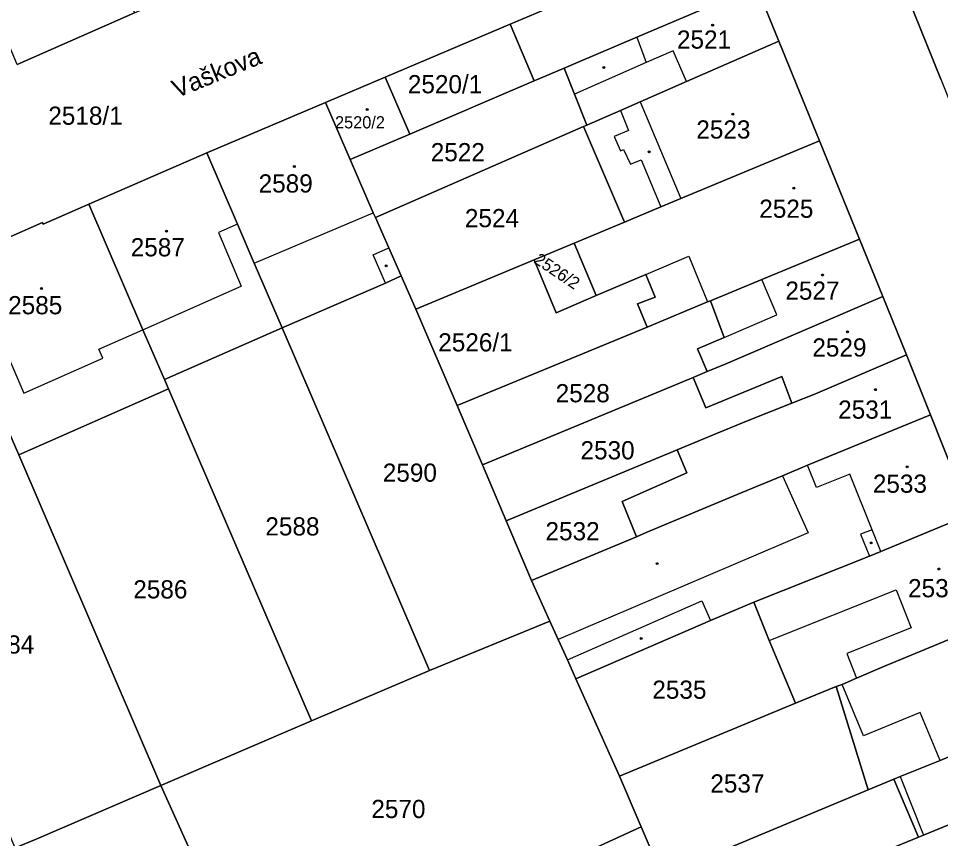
# Model space of a CAD drawing. Extents: x -596233 to -595156, y -1161235 to -1159375.
# Drawn here: x -595787.4 to -595701.2, y -1160619.4 to -1160542.8 of the extents above; entities that cross this region are included whole.
import ezdxf

# ---------------------------------------------------------------- set-up
doc = ezdxf.new("R2010")
doc.units = 0
for name, color, linetype in [('KN_CAR_KR', 7, 'Continuous'), ('KN_KULTURY', 7, 'Continuous'), ('KN_PARC_CIS_POZ', 7, 'Continuous'), ('KN_PARC_CIS_STAV', 7, 'Continuous'), ('KN_PARC_PLOCHA', 7, 'Continuous'), ('KN_ULICE', 7, 'Continuous'), ('parcely_l', 7, 'Continuous')]:
    doc.layers.add(name, color=color, linetype=linetype)

msp = doc.modelspace()

# ---------------------------------------------------------------- linework, layer by layer
at = {"layer": 'KN_CAR_KR'}
for points in [[(-595729.6, -1160544.55), (-595728.73, -1160546.92)], [(-595726.22, -1160545.82), (-595728.73, -1160546.92)], [(-595724.96, -1160548.71), (-595726.22, -1160545.82)], [(-595728.73, -1160546.92), (-595735.43, -1160549.88)], [(-595729.29, -1160550.6), (-595725.51, -1160559.64)], [(-595731.14, -1160551.41), (-595730.4, -1160553.26)], [(-595730.4, -1160553.26), (-595731.74, -1160553.83)], [(-595731.74, -1160553.83), (-595731.15, -1160555.16)], [(-595731.15, -1160555.16), (-595730.86, -1160555.06)], [(-595730.86, -1160555.06), (-595730.22, -1160556.41)], [(-595730.22, -1160556.41), (-595729.2, -1160556)], [(-595729.2, -1160556), (-595727.37, -1160560.42)], [(-595765.35, -1160565.68), (-595754.24, -1160560.96)], [(-595766.92, -1160562.02), (-595768.7, -1160562.79)], [(-595768.7, -1160562.79), (-595766.58, -1160567.8)], [(-595754.26, -1160564.89), (-595752.78, -1160564.24)], [(-595753.1, -1160567.52), (-595754.26, -1160564.89)], [(-595728.76, -1160566.71), (-595724.77, -1160565)], [(-595724.77, -1160565), (-595723, -1160569.29)], [(-595775.75, -1160571.89), (-595766.58, -1160567.8)], [(-595716.52, -1160570.48), (-595717.93, -1160567.19)], [(-595721.45, -1160572.6), (-595716.52, -1160570.48)], [(-595779.88, -1160573.71), (-595775.75, -1160571.89)], [(-595789.28, -1160572.29), (-595786.87, -1160577.8)], [(-595779.5, -1160574.55), (-595779.88, -1160573.71)], [(-595786.87, -1160577.8), (-595779.5, -1160574.55)], [(-595712.84, -1160586.61), (-595713.67, -1160584.54)], [(-595716.02, -1160585.52), (-595713.61, -1160590.86)], [(-595709.71, -1160585.36), (-595712.84, -1160586.61)], [(-595707.64, -1160590.56), (-595709.71, -1160585.36)], [(-595713.61, -1160590.86), (-595736.97, -1160600.8)], [(-595707.64, -1160590.56), (-595708.71, -1160590.98)], [(-595708.71, -1160590.98), (-595707.88, -1160593.02)], [(-595706.83, -1160592.6), (-595707.64, -1160590.56)], [(-595717.25, -1160600.9), (-595705.4, -1160596.17)], [(-595705.4, -1160596.17), (-595703.98, -1160599.72)], [(-595736.1, -1160602.72), (-595723.53, -1160597.2)], [(-595723.53, -1160597.2), (-595722.73, -1160599.03)], [(-595703.98, -1160599.72), (-595710, -1160602.12)], [(-595710, -1160602.12), (-595709.09, -1160604.41)], [(-595708.43, -1160609.8), (-595710.44, -1160605.02)], [(-595703.14, -1160607.62), (-595708.43, -1160609.8)], [(-595701.27, -1160612.13), (-595703.14, -1160607.62)], [(-595705, -1160613.61), (-595702.83, -1160619.09)]]:
    msp.add_lwpolyline(points, dxfattribs=at)
at = {"layer": 'KN_KULTURY'}
for centre, radius in [((-595722.53, -1160543.44), 0.09), ((-595722.53, -1160543.44), 0.0398), ((-595732.7, -1160547.4), 0.09), ((-595732.7, -1160547.4), 0.0398), ((-595754.81, -1160551.31), 0.09), ((-595754.81, -1160551.31), 0.0398), ((-595720.65, -1160551.74), 0.09), ((-595720.65, -1160551.74), 0.0398), ((-595728.46, -1160555.27), 0.09), ((-595728.46, -1160555.27), 0.0398), ((-595761.61, -1160556.63), 0.09), ((-595761.61, -1160556.63), 0.0398), ((-595714.95, -1160558.65), 0.09), ((-595714.95, -1160558.65), 0.0398), ((-595773.56, -1160562.67), 0.09), ((-595773.56, -1160562.67), 0.0398), ((-595753.03, -1160565.91), 0.09), ((-595753.03, -1160565.91), 0.0398), ((-595712.26, -1160566.77), 0.09), ((-595712.26, -1160566.77), 0.0398), ((-595785.23, -1160568.02), 0.09), ((-595785.23, -1160568.02), 0.0398), ((-595709.93, -1160572.07), 0.09), ((-595709.93, -1160572.07), 0.0398), ((-595707.33, -1160577.48), 0.09), ((-595707.33, -1160577.48), 0.0398), ((-595704.36, -1160584.68), 0.09), ((-595704.36, -1160584.68), 0.0398), ((-595707.73, -1160591.8), 0.09), ((-595707.73, -1160591.8), 0.0398), ((-595727.71, -1160593.73), 0.09), ((-595727.71, -1160593.73), 0.0398), ((-595701.4, -1160594.23), 0.09), ((-595701.4, -1160594.23), 0.0398), ((-595729.2, -1160600.72), 0.09), ((-595729.2, -1160600.72), 0.0398)]:
    msp.add_circle(centre, radius, dxfattribs=at)
at = {"layer": 'KN_PARC_PLOCHA'}
for points in [[(-595698.46, -1160589.13), (-595702.17, -1160579.83), (-595704.41, -1160574.22), (-595706.62, -1160568.78), (-595708.81, -1160563.41), (-595712.55, -1160554.24), (-595716.35, -1160544.94), (-595718.45, -1160539.78), (-595720.64, -1160534.52), (-595726.3, -1160520.77), (-595730.22, -1160511.37), (-595730.34, -1160511.42), (-595730.41, -1160511.27), (-595730.28, -1160511.22), (-595736.21, -1160496.97), (-595739.61, -1160488.75), (-595739.74, -1160488.8), (-595739.8, -1160488.65), (-595739.87, -1160488.5), (-595739.74, -1160488.44), (-595743.13, -1160480.25), (-595752.23, -1160458.39)], [(-595733.53, -1160468.81), (-595724.18, -1160491.36), (-595724.32, -1160491.41), (-595723.66, -1160493.01), (-595723.78, -1160493.06), (-595718.84, -1160504.83), (-595701.21, -1160548.48), (-595698.04, -1160556.45), (-595691.68, -1160572.35), (-595691.57, -1160572.63), (-595681.65, -1160597.03), (-595678.58, -1160604.77), (-595675.45, -1160612.28), (-595675.55, -1160612.32), (-595667.35, -1160632.72)], [(-595701.21, -1160548.48), (-595718.84, -1160504.83), (-595713.45, -1160502.72), (-595702.36, -1160498.58), (-595698.64, -1160497.2)], [(-595787.51, -1160547.1), (-595776.53, -1160542.28), (-595764.5, -1160537.17), (-595756.23, -1160533.55), (-595726.3, -1160520.77), (-595720.64, -1160534.52), (-595737.31, -1160541.59), (-595741.45, -1160543.34), (-595753.12, -1160548.29), (-595758.69, -1160550.65), (-595769.79, -1160555.37), (-595780.8, -1160560.17), (-595785.06, -1160562.03), (-595785.13, -1160561.88), (-595792.2, -1160564.99)]]:
    msp.add_lwpolyline(points, dxfattribs=at)
for points in [[(-595776.53, -1160542.28), (-595787.51, -1160547.1), (-595790.21, -1160540.7), (-595791.79, -1160536.95), (-595791.91, -1160536.67), (-595793.55, -1160532.78), (-595782.63, -1160528.18), (-595781.69, -1160530.36), (-595781.48, -1160530.84)], [(-595718.45, -1160539.78), (-595729.6, -1160544.55), (-595735.08, -1160546.88), (-595736.4, -1160547.45), (-595739.21, -1160548.65), (-595741.45, -1160543.34), (-595737.31, -1160541.59), (-595720.64, -1160534.52)], [(-595716.35, -1160544.94), (-595724.96, -1160548.71), (-595729.29, -1160550.6), (-595731.14, -1160551.41), (-595734.28, -1160552.78), (-595735.43, -1160549.88), (-595736.4, -1160547.45), (-595735.08, -1160546.88), (-595729.6, -1160544.55), (-595718.45, -1160539.78)], [(-595739.21, -1160548.65), (-595750.81, -1160553.61), (-595753.12, -1160548.29), (-595741.45, -1160543.34)], [(-595712.55, -1160554.24), (-595725.51, -1160559.64), (-595727.37, -1160560.42), (-595730.78, -1160561.84), (-595734.59, -1160552.91), (-595734.28, -1160552.78), (-595731.14, -1160551.41), (-595729.29, -1160550.6), (-595724.96, -1160548.71), (-595716.35, -1160544.94)], [(-595734.28, -1160552.78), (-595734.59, -1160552.91), (-595754.03, -1160561.41), (-595754.24, -1160560.96), (-595756.38, -1160555.99), (-595750.81, -1160553.61), (-595739.21, -1160548.65), (-595736.4, -1160547.45), (-595735.43, -1160549.88)], [(-595750.81, -1160553.61), (-595756.38, -1160555.99), (-595758.69, -1160550.65), (-595753.12, -1160548.29)], [(-595756.38, -1160555.99), (-595754.24, -1160560.96), (-595754.03, -1160561.41), (-595752.78, -1160564.24), (-595751.62, -1160566.86), (-595753.1, -1160567.52), (-595762.76, -1160571.71), (-595765.35, -1160565.68), (-595766.92, -1160562.02), (-595769.79, -1160555.37), (-595758.69, -1160550.65)], [(-595730.78, -1160561.84), (-595735.47, -1160563.8), (-595739.22, -1160565.36), (-595750.27, -1160569.97), (-595751.62, -1160566.86), (-595752.78, -1160564.24), (-595754.03, -1160561.41), (-595734.59, -1160552.91)], [(-595708.81, -1160563.41), (-595717.93, -1160567.19), (-595722.73, -1160569.18), (-595723, -1160569.29), (-595728.66, -1160571.63), (-595729.56, -1160569.45), (-595727.9, -1160568.83), (-595728.76, -1160566.71), (-595733.41, -1160568.7), (-595735.47, -1160563.8), (-595730.78, -1160561.84), (-595727.37, -1160560.42), (-595725.51, -1160559.64), (-595712.55, -1160554.24)], [(-595762.76, -1160571.71), (-595773.74, -1160576.54), (-595775.75, -1160571.89), (-595780.8, -1160560.17), (-595769.79, -1160555.37), (-595766.92, -1160562.02), (-595765.35, -1160565.68)], [(-595773.74, -1160576.54), (-595773.38, -1160577.4), (-595787.35, -1160583.57), (-595788.27, -1160581.43), (-595790.22, -1160576.89), (-595790.31, -1160576.67), (-595791.74, -1160573.35), (-595794.77, -1160566.29), (-595794.33, -1160566.04), (-595794.38, -1160565.93), (-595792.56, -1160565.14), (-595792.49, -1160565.31), (-595792.13, -1160565.16), (-595792.2, -1160564.99), (-595785.13, -1160561.88), (-595785.06, -1160562.03), (-595780.8, -1160560.17), (-595775.75, -1160571.89)], [(-595706.62, -1160568.78), (-595721.35, -1160575.09), (-595723.03, -1160575.79), (-595723.94, -1160573.67), (-595721.45, -1160572.6), (-595722.73, -1160569.18), (-595717.93, -1160567.19), (-595708.81, -1160563.41)], [(-595733.41, -1160568.7), (-595737.14, -1160570.3), (-595739.22, -1160565.36), (-595735.47, -1160563.8)], [(-595733.41, -1160568.7), (-595728.76, -1160566.71), (-595727.9, -1160568.83), (-595729.56, -1160569.45), (-595728.66, -1160571.63), (-595746.39, -1160578.97), (-595750.27, -1160569.97), (-595739.22, -1160565.36), (-595737.14, -1160570.3)], [(-595750.27, -1160569.97), (-595746.39, -1160578.97), (-595744.04, -1160584.5), (-595741.83, -1160589.72), (-595739.46, -1160595.31), (-595737.74, -1160599.11), (-595748.98, -1160603.72), (-595762.76, -1160571.71), (-595753.1, -1160567.52), (-595751.62, -1160566.86)], [(-595723.03, -1160575.79), (-595724.34, -1160576.33), (-595744.04, -1160584.5), (-595746.39, -1160578.97), (-595728.66, -1160571.63), (-595723, -1160569.29), (-595722.73, -1160569.18), (-595721.45, -1160572.6), (-595723.94, -1160573.67)], [(-595704.41, -1160574.22), (-595712.92, -1160577.86), (-595715.12, -1160578.74), (-595716.08, -1160576.24), (-595723.17, -1160579.19), (-595724.34, -1160576.33), (-595723.03, -1160575.79), (-595721.35, -1160575.09), (-595706.62, -1160568.78)], [(-595748.98, -1160603.72), (-595760.01, -1160608.41), (-595773.38, -1160577.4), (-595773.74, -1160576.54), (-595762.76, -1160571.71)], [(-595702.17, -1160579.83), (-595713.67, -1160584.54), (-595716.02, -1160585.52), (-595719.87, -1160587.13), (-595728.73, -1160590.83), (-595729.64, -1160591.21), (-595730.98, -1160587.93), (-595724.95, -1160585.26), (-595725.84, -1160583.11), (-595722.16, -1160581.59), (-595719.06, -1160580.31), (-595715.12, -1160578.74), (-595712.92, -1160577.86), (-595704.41, -1160574.22)], [(-595715.12, -1160578.74), (-595719.06, -1160580.31), (-595722.16, -1160581.59), (-595725.84, -1160583.11), (-595741.83, -1160589.72), (-595744.04, -1160584.5), (-595724.34, -1160576.33), (-595723.17, -1160579.19), (-595716.08, -1160576.24)], [(-595760.01, -1160608.41), (-595774.09, -1160614.44), (-595787.35, -1160583.57), (-595773.38, -1160577.4)], [(-595698.46, -1160589.13), (-595706.83, -1160592.6), (-595707.88, -1160593.02), (-595718.67, -1160597.32), (-595722.73, -1160599.03), (-595735.3, -1160604.49), (-595736.1, -1160602.72), (-595736.97, -1160600.8), (-595737.74, -1160599.11), (-595739.46, -1160595.31), (-595729.64, -1160591.21), (-595728.73, -1160590.83), (-595719.87, -1160587.13), (-595716.02, -1160585.52), (-595713.67, -1160584.54), (-595702.17, -1160579.83)], [(-595787.35, -1160583.57), (-595774.09, -1160614.44), (-595785.74, -1160619.46), (-595787.69, -1160620.28), (-595796.04, -1160600.77), (-595800.78, -1160589.71), (-595801.78, -1160587.2), (-595788.27, -1160581.43)], [(-595729.64, -1160591.21), (-595739.46, -1160595.31), (-595741.83, -1160589.72), (-595725.84, -1160583.11), (-595724.95, -1160585.26), (-595730.98, -1160587.93)], [(-595694.73, -1160598.46), (-595706.68, -1160603.41), (-595709.09, -1160604.41), (-595710.44, -1160605.02), (-595711, -1160605.2), (-595714.79, -1160606.77), (-595717.25, -1160600.9), (-595718.67, -1160597.32), (-595707.88, -1160593.02), (-595706.83, -1160592.6), (-595698.46, -1160589.13)], [(-595714.79, -1160606.77), (-595731.23, -1160613.58), (-595735.3, -1160604.49), (-595722.73, -1160599.03), (-595718.67, -1160597.32), (-595717.25, -1160600.9)], [(-595691.01, -1160607.78), (-595701.27, -1160612.13), (-595705, -1160613.61), (-595705.6, -1160613.86), (-595708, -1160614.86), (-595711, -1160605.2), (-595710.44, -1160605.02), (-595709.09, -1160604.41), (-595706.68, -1160603.41), (-595694.73, -1160598.46)], [(-595735.3, -1160604.49), (-595731.23, -1160613.58), (-595729.21, -1160618.3), (-595735.24, -1160621.08), (-595741.16, -1160623.81), (-595747.02, -1160626.37), (-595754.12, -1160629.47), (-595761.28, -1160632.55), (-595765.17, -1160634.23), (-595770.95, -1160621.41), (-595774.09, -1160614.44), (-595760.01, -1160608.41), (-595748.98, -1160603.72), (-595737.74, -1160599.11), (-595736.97, -1160600.8), (-595736.1, -1160602.72)], [(-595708, -1160614.86), (-595727.25, -1160622.89), (-595729.21, -1160618.3), (-595731.23, -1160613.58), (-595714.79, -1160606.77), (-595711, -1160605.2)], [(-595688.8, -1160613.32), (-595697.24, -1160616.79), (-595702.83, -1160619.09), (-595703.31, -1160619.29), (-595705.6, -1160613.86), (-595705, -1160613.61), (-595701.27, -1160612.13), (-595691.01, -1160607.78)], [(-595685.05, -1160622.72), (-595699.52, -1160628.65), (-595704.82, -1160630.82), (-595707.37, -1160625.04), (-595708.75, -1160621.53), (-595703.31, -1160619.29), (-595702.83, -1160619.09), (-595697.24, -1160616.79), (-595688.8, -1160613.32)], [(-595703.31, -1160619.29), (-595708.75, -1160621.53), (-595725.07, -1160628.25), (-595727.25, -1160622.89), (-595708, -1160614.86), (-595705.6, -1160613.86)], [(-595765.17, -1160634.23), (-595772.74, -1160637.53), (-595783.88, -1160642.28), (-595789.9, -1160644.86), (-595792.87, -1160646.18), (-595801.57, -1160626.1), (-595801.35, -1160626), (-595797.48, -1160624.38), (-595787.69, -1160620.28), (-595785.74, -1160619.46), (-595774.09, -1160614.44), (-595770.95, -1160621.41)], [(-595727.25, -1160622.89), (-595725.07, -1160628.25), (-595723.69, -1160631.42), (-595725.69, -1160632.26), (-595729.61, -1160634.15), (-595735.24, -1160621.08), (-595729.21, -1160618.3)]]:
    msp.add_lwpolyline(points, close=True, dxfattribs=at)
at = {"layer": 'parcely_l'}
for points in [[(-595701.21, -1160548.48), (-595718.84, -1160504.83)], [(-595720.64, -1160534.52), (-595737.31, -1160541.59), (-595741.45, -1160543.34)], [(-595736.4, -1160547.45), (-595735.08, -1160546.88), (-595729.6, -1160544.55), (-595718.45, -1160539.78)], [(-595718.45, -1160539.78), (-595716.35, -1160544.94)], [(-595787.51, -1160547.1), (-595776.53, -1160542.28)], [(-595753.12, -1160548.29), (-595741.45, -1160543.34)], [(-595741.45, -1160543.34), (-595739.21, -1160548.65)], [(-595716.35, -1160544.94), (-595724.96, -1160548.71), (-595729.29, -1160550.6), (-595731.14, -1160551.41), (-595734.28, -1160552.78)], [(-595716.35, -1160544.94), (-595712.55, -1160554.24)], [(-595736.4, -1160547.45), (-595739.21, -1160548.65)], [(-595734.28, -1160552.78), (-595735.43, -1160549.88), (-595736.4, -1160547.45)], [(-595758.69, -1160550.65), (-595753.12, -1160548.29)], [(-595753.12, -1160548.29), (-595750.81, -1160553.61)], [(-595739.21, -1160548.65), (-595750.81, -1160553.61)], [(-595758.69, -1160550.65), (-595769.79, -1160555.37)], [(-595756.38, -1160555.99), (-595758.69, -1160550.65)], [(-595754.03, -1160561.41), (-595734.59, -1160552.91)], [(-595734.59, -1160552.91), (-595734.28, -1160552.78)], [(-595734.59, -1160552.91), (-595730.78, -1160561.84)], [(-595750.81, -1160553.61), (-595756.38, -1160555.99)], [(-595712.55, -1160554.24), (-595725.51, -1160559.64), (-595727.37, -1160560.42), (-595730.78, -1160561.84)], [(-595708.81, -1160563.41), (-595712.55, -1160554.24)], [(-595780.8, -1160560.17), (-595769.79, -1160555.37)], [(-595769.79, -1160555.37), (-595766.92, -1160562.02), (-595765.35, -1160565.68), (-595762.76, -1160571.71)], [(-595756.38, -1160555.99), (-595754.24, -1160560.96), (-595754.03, -1160561.41)], [(-595780.8, -1160560.17), (-595785.06, -1160562.03), (-595785.13, -1160561.88), (-595792.2, -1160564.99), (-595792.13, -1160565.16), (-595792.49, -1160565.31), (-595792.56, -1160565.14), (-595794.38, -1160565.93), (-595794.33, -1160566.04), (-595794.77, -1160566.29)], [(-595773.74, -1160576.54), (-595775.75, -1160571.89), (-595780.8, -1160560.17)], [(-595751.62, -1160566.86), (-595752.78, -1160564.24), (-595754.03, -1160561.41)], [(-595730.78, -1160561.84), (-595735.47, -1160563.8)], [(-595708.81, -1160563.41), (-595717.93, -1160567.19), (-595722.73, -1160569.18)], [(-595706.62, -1160568.78), (-595708.81, -1160563.41)], [(-595735.47, -1160563.8), (-595739.22, -1160565.36)], [(-595735.47, -1160563.8), (-595733.41, -1160568.7)], [(-595739.22, -1160565.36), (-595750.27, -1160569.97)], [(-595733.41, -1160568.7), (-595737.14, -1160570.3), (-595739.22, -1160565.36)], [(-595751.62, -1160566.86), (-595753.1, -1160567.52), (-595762.76, -1160571.71)], [(-595750.27, -1160569.97), (-595751.62, -1160566.86)], [(-595733.41, -1160568.7), (-595728.76, -1160566.71), (-595727.9, -1160568.83), (-595729.56, -1160569.45), (-595728.66, -1160571.63)], [(-595728.66, -1160571.63), (-595723, -1160569.29), (-595722.73, -1160569.18)], [(-595722.73, -1160569.18), (-595721.45, -1160572.6), (-595723.94, -1160573.67), (-595723.03, -1160575.79)], [(-595723.03, -1160575.79), (-595721.35, -1160575.09), (-595706.62, -1160568.78)], [(-595706.62, -1160568.78), (-595704.41, -1160574.22)], [(-595746.39, -1160578.97), (-595750.27, -1160569.97)], [(-595762.76, -1160571.71), (-595773.74, -1160576.54)], [(-595748.98, -1160603.72), (-595762.76, -1160571.71)], [(-595746.39, -1160578.97), (-595728.66, -1160571.63)], [(-595704.41, -1160574.22), (-595712.92, -1160577.86), (-595715.12, -1160578.74)], [(-595702.17, -1160579.83), (-595704.41, -1160574.22)], [(-595744.04, -1160584.5), (-595724.34, -1160576.33)], [(-595724.34, -1160576.33), (-595723.03, -1160575.79)], [(-595724.34, -1160576.33), (-595723.17, -1160579.19), (-595716.08, -1160576.24), (-595715.12, -1160578.74)], [(-595773.38, -1160577.4), (-595773.74, -1160576.54)], [(-595787.35, -1160583.57), (-595773.38, -1160577.4)], [(-595773.38, -1160577.4), (-595760.01, -1160608.41)], [(-595744.04, -1160584.5), (-595746.39, -1160578.97)], [(-595715.12, -1160578.74), (-595719.06, -1160580.31), (-595722.16, -1160581.59), (-595725.84, -1160583.11)], [(-595729.64, -1160591.21), (-595728.73, -1160590.83), (-595719.87, -1160587.13), (-595716.02, -1160585.52), (-595713.67, -1160584.54), (-595702.17, -1160579.83)], [(-595702.17, -1160579.83), (-595698.46, -1160589.13)], [(-595788.27, -1160581.43), (-595787.35, -1160583.57)], [(-595741.83, -1160589.72), (-595725.84, -1160583.11)], [(-595725.84, -1160583.11), (-595724.95, -1160585.26), (-595730.98, -1160587.93), (-595729.64, -1160591.21)], [(-595787.35, -1160583.57), (-595774.09, -1160614.44)], [(-595741.83, -1160589.72), (-595744.04, -1160584.5)], [(-595698.46, -1160589.13), (-595706.83, -1160592.6), (-595707.88, -1160593.02), (-595718.67, -1160597.32)], [(-595739.46, -1160595.31), (-595741.83, -1160589.72)], [(-595729.64, -1160591.21), (-595739.46, -1160595.31)], [(-595737.74, -1160599.11), (-595739.46, -1160595.31)], [(-595718.67, -1160597.32), (-595722.73, -1160599.03), (-595735.3, -1160604.49)], [(-595718.67, -1160597.32), (-595717.25, -1160600.9), (-595714.79, -1160606.77)], [(-595711, -1160605.2), (-595710.44, -1160605.02), (-595709.09, -1160604.41), (-595706.68, -1160603.41), (-595694.73, -1160598.46)], [(-595748.98, -1160603.72), (-595737.74, -1160599.11)], [(-595735.3, -1160604.49), (-595736.1, -1160602.72), (-595736.97, -1160600.8), (-595737.74, -1160599.11)], [(-595760.01, -1160608.41), (-595748.98, -1160603.72)], [(-595731.23, -1160613.58), (-595735.3, -1160604.49)], [(-595714.79, -1160606.77), (-595711, -1160605.2)], [(-595711, -1160605.2), (-595708, -1160614.86)], [(-595731.23, -1160613.58), (-595714.79, -1160606.77)], [(-595705.6, -1160613.86), (-595705, -1160613.61), (-595701.27, -1160612.13), (-595691.01, -1160607.78)], [(-595760.01, -1160608.41), (-595774.09, -1160614.44)], [(-595688.8, -1160613.32), (-595697.24, -1160616.79), (-595702.83, -1160619.09), (-595703.31, -1160619.29)], [(-595729.21, -1160618.3), (-595731.23, -1160613.58)], [(-595705.6, -1160613.86), (-595708, -1160614.86)], [(-595703.31, -1160619.29), (-595705.6, -1160613.86)], [(-595774.09, -1160614.44), (-595785.74, -1160619.46), (-595787.69, -1160620.28)], [(-595774.09, -1160614.44), (-595770.95, -1160621.41), (-595765.17, -1160634.23)], [(-595708, -1160614.86), (-595727.25, -1160622.89)], [(-595735.24, -1160621.08), (-595729.21, -1160618.3)], [(-595727.25, -1160622.89), (-595729.21, -1160618.3)], [(-595703.31, -1160619.29), (-595708.75, -1160621.53)]]:
    msp.add_lwpolyline(points, dxfattribs=at)

# ---------------------------------------------------------------- texts
at = {"layer": 'KN_PARC_CIS_POZ'}
for s, p in [('2520/1', (-595751.0066, -1160549.8)), ('2518/1', (-595784.5966, -1160552.74)), ('2522', (-595748.8666, -1160556.15)), ('2524', (-595745.6766, -1160562.31)), ('2526/1', (-595748.1666, -1160573.91)), ('2528', (-595737.1966, -1160578.66)), ('2530', (-595734.8766, -1160583.99)), ('2590', (-595753.3466, -1160586.08)), ('2588', (-595764.3166, -1160591.1)), ('2532', (-595738.1466, -1160591.55)), ('2586', (-595776.6566, -1160596.98)), ('2584', (-595790.9666, -1160602.13)), ('2535', (-595728.1666, -1160606.35)), ('2537', (-595722.7466, -1160615.11)), ('2570', (-595754.4166, -1160617.49))]:
    msp.add_text(s, height=1.7, dxfattribs=at).set_placement(p)
msp.add_text('2526/2', height=1.14, rotation=326.199348, dxfattribs=at).set_placement((-595739.314, -1160565.5832))
at = {"layer": 'KN_PARC_CIS_STAV'}
for s, height, p in [('2521', 1.7, (-595725.8666, -1160545.63)), ('2520/2', 1.14, (-595757.81, -1160553.08)), ('2523', 1.7, (-595724.0566, -1160554.03)), ('2589', 1.7, (-595764.9466, -1160559.07)), ('2525', 1.7, (-595718.1766, -1160561.43)), ('2587', 1.7, (-595776.8966, -1160565.03)), ('2527', 1.7, (-595715.7366, -1160569.08)), ('2585', 1.7, (-595788.3466, -1160570.44)), ('2529', 1.7, (-595713.2166, -1160574.39)), ('2531', 1.7, (-595710.8066, -1160580.19)), ('2533', 1.7, (-595707.5666, -1160587.11)), ('2534', 1.7, (-595704.2766, -1160596.87))]:
    msp.add_text(s, height=height, dxfattribs=at).set_placement(p)
at = {"layer": 'KN_ULICE'}
msp.add_text('Vaškova', height=1.7, rotation=22.167271, dxfattribs=at).set_placement((-595772.5978, -1160550.2681))

doc.saveas('drawing.dxf')
